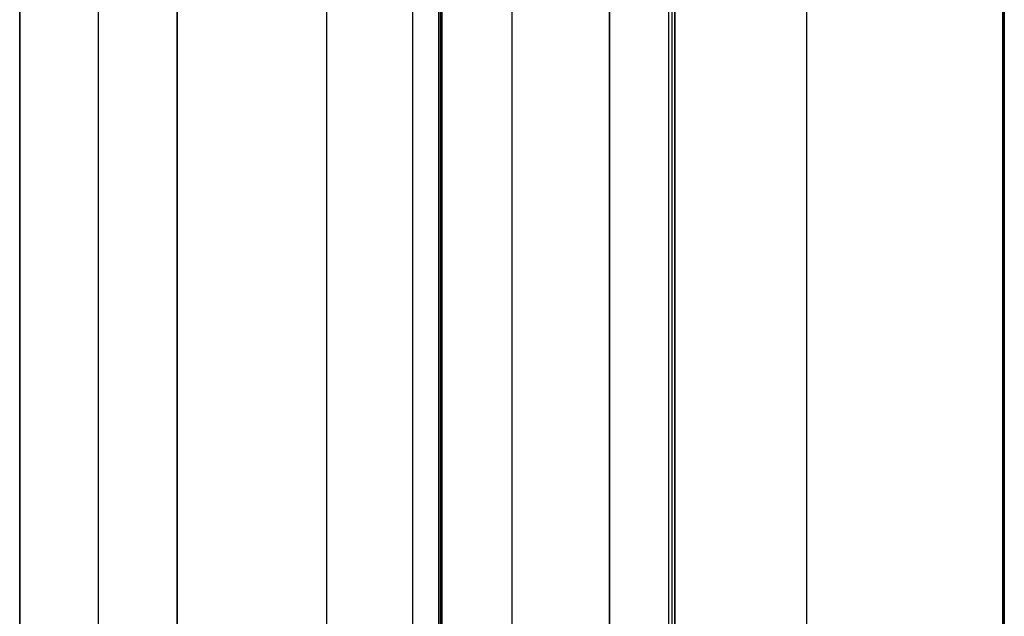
# Model space of a CAD drawing. Header units: millimetres. Extents: x -15 to 7, y 1 to 148.
# Tile 1025 of 1056: x -7.85 to -5.34, y 98.25 to 99.77. Entities that reach past the tile are written whole.
import ezdxf

# ---------------------------------------------------------------- set-up
doc = ezdxf.new("R2010")
doc.units = ezdxf.units.MM
doc.header["$MEASUREMENT"] = 0
doc.layers.add('Default', color=7, linetype='Continuous', true_color=0x000000)

msp = doc.modelspace()

# ---------------------------------------------------------------- linework, layer by layer
at = {"layer": 'Default', "color": 254, "true_color": 0xcad1ee}
for points in [[(-7.845, 139.9844), (-7.845, 12.8793)], [(-7.445, 107.9133), (-7.445, 70.9413)], [(-7.845, 107.8596), (-7.845, 72.095)], [(-6.595, 72.1277), (-6.595, 107.8269)], [(-5.345, 72.1604), (-5.345, 107.7942)], [(-7.845, 71.9267), (-7.845, 106.9279)], [(-7.845, 106.9279), (-7.845, 71.9267)], [(-7.645, 71.9337), (-7.645, 106.9209)], [(-7.645, 71.9337), (-7.645, 106.9209)], [(-7.445, 106.9139), (-7.445, 71.9407)], [(-7.445, 71.9407), (-7.445, 106.9139)], [(-7.845, 8.202), (-7.845, 103.3467)], [(-7.0659, 103.3467), (-7.0659, 8.202)], [(-5.345, 101.5127), (-5.345, 11.4049)], [(-5.8461, 11.3918), (-5.8461, 101.3086)], [(-6.8472, 10.8888), (-6.8472, 101.1419)], [(-6.8472, 10.8888), (-6.8472, 101.1419)], [(-6.8472, 10.8888), (-6.8472, 101.1419)], [(-6.7815, 101.1419), (-6.7815, 10.8888)], [(-6.7815, 101.1419), (-6.7815, 10.8888)], [(-6.7771, 101.1419), (-6.7771, 10.8888)], [(-6.7771, 101.1419), (-6.7771, 10.8888)], [(-6.7728, 101.1419), (-6.7728, 10.8888)], [(-6.7728, 10.8888), (-6.7728, 101.1419)], [(-6.3472, 11.5888), (-6.3472, 100.4419)], [(-6.3472, 100.4419), (-6.3472, 11.5888)], [(-6.3472, 11.5888), (-6.3472, 100.4419)], [(-6.3472, 11.5888), (-6.3472, 100.4419)], [(-6.3472, 11.5888), (-6.3472, 100.4419)], [(-6.3472, 11.5888), (-6.3472, 100.4419)], [(-6.1972, 11.5888), (-6.1972, 100.4419)], [(-6.1972, 11.5888), (-6.1972, 100.4419)], [(-6.1894, 100.4419), (-6.1894, 11.5888)], [(-6.1894, 100.4419), (-6.1894, 11.5888)], [(-6.1815, 11.5888), (-6.1815, 100.4419)], [(-6.1815, 100.4419), (-6.1815, 11.5888)], [(-5.345, 94.3021), (-5.345, 99.7965)]]:
    msp.add_lwpolyline(points, dxfattribs=at)
at = {"layer": 'Default', "color": 7, "true_color": 0xffffff}
msp.add_lwpolyline([(-5.3497, 108.7321), (-5.3497, 61.9758)], dxfattribs=at)
at = {"layer": 'Default', "color": 7, "true_color": 0xffffff, "extrusion": (1, 0, 0)}
msp.add_lwpolyline([(97.6674, -100.7782), (102.6608, -101.2776)], dxfattribs=at)

doc.saveas('drawing.dxf')
